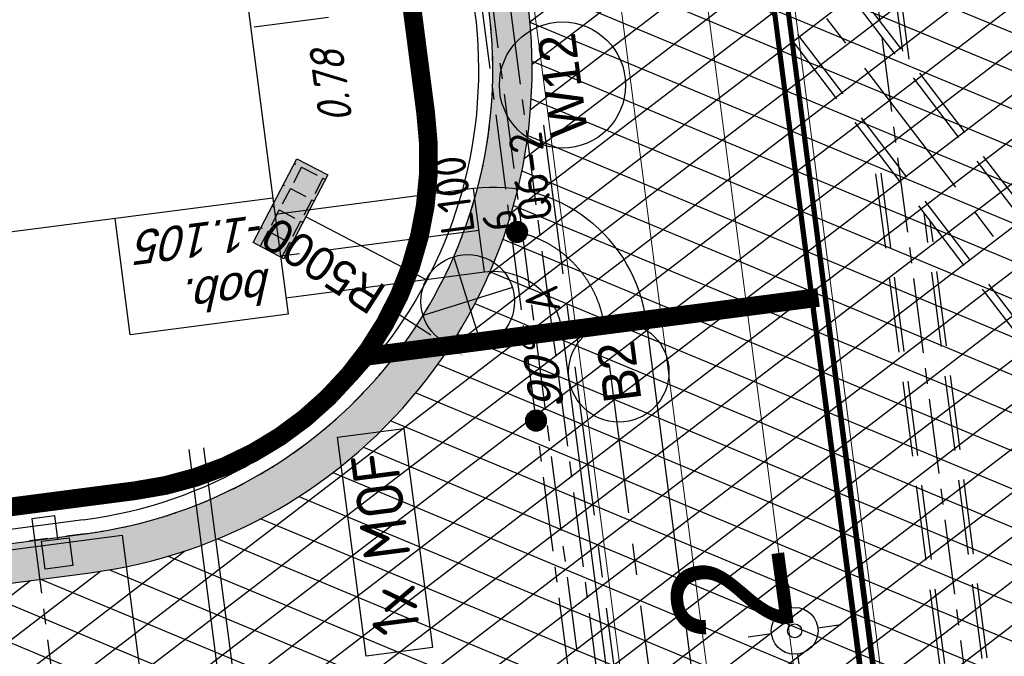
# Model space of a CAD drawing. Extents: x 117893332 to 118394757, y 454959407 to 455669244.
# Tile 278 of 330: x 118228875 to 118239391, y 455314876 to 455321675. Entities that reach past the tile are written whole.
import ezdxf
from ezdxf.enums import TextEntityAlignment as Align

# ---------------------------------------------------------------- set-up
doc = ezdxf.new("R2010")
doc.units = 0
doc.header["$LTSCALE"] = 200
for name, pattern in [('DASHED', [19.049999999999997, 12.7, -6.35]), ('Tauw_HIDDEN2', [5.6, 4, -1.6]), ('Tauw_L_Center1', [13, 8, -1.67, 1.66, -1.67]), ('Tauw_L_Center2', [6.4990000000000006, 4, -0.833, 0.833, -0.833]), ('Tauw_Stramien', [13, 8, -1.67, 1.66, -1.67]), ('TAUW_TROTTOIRBAND_mm', [2, 1, -1])]:
    doc.linetypes.add(name, pattern=pattern)
doc.layers.get('0').update_dxf_attribs({"linetype": 'CONTINUOUS'})
for name, color, linetype in [('EL6312--', 6, 'CONTINUOUS'), ('EL_N_A_EB00----REVISIE~-_-----', 1, 'CONTINUOUS'), ('GRAAFWERKZAAMHEDEN', 6, 'CONTINUOUS'), ('KABELLOOP', 6, 'CONTINUOUS'), ('LEIDINGLOOP', 6, 'CONTINUOUS'), ('M01', 6, 'CONTINUOUS'), ('MOF', 6, 'CONTINUOUS'), ('ZU_B_-_EL999---LL_pvc200_zbr00~W_-----', 8, 'Tauw_HIDDEN2'), ('ZU_B_-_EL999---LR_bet400-55_gw~H_-----', 1, 'Tauw_L_Center2'), ('ZU_B_-_EL999---LR_bet400-55_gw~W_-----', 8, 'Tauw_HIDDEN2'), ('ZU_B_-_EL999---LW_bet700-85_gw~H_-----', 1, 'Tauw_L_Center1'), ('ZU_B_-_EL999---LW_bet700-85_gw~W_-----', 8, 'Tauw_HIDDEN2'), ('ZU_B_-_MB0090--MAAIVELD_DUN~-_001--', 1, 'CONTINUOUS'), ('ZU_B_D_EB00----ONDERDEEL~-_-----', 7, 'CONTINUOUS'), ('ZU_N_-_AL999---LB_PE-110_sdr00__20_^200~M_-----', 7, 'CONTINUOUS'), ('ZU_N_-_AL999---LW_gvk900_vgr05__18_^200~B_-----', 7, 'CONTINUOUS'), ('ZU_N_-_AL999---LW_gvk900_vgr05__18_^200~N_-----', 7, 'CONTINUOUS'), ('ZU_N_-_AL999---LW_gvk900_vgr05__20_^200~M_-----', 7, 'CONTINUOUS'), ('ZU_N_-_DX1AMA--_maatvoering_BGR__18_^200', 7, 'CONTINUOUS'), ('ZU_N_-_EL999---LB_PE-110_sdr00~H_-----', 2, 'Tauw_L_Center2'), ('ZU_N_-_EL999---LK_pvc125_sdr34~H_-----', 2, 'Tauw_L_Center2'), ('ZU_N_-_EL999---LP_PE-75_sdr00~H_-----', 2, 'Tauw_L_Center2'), ('ZU_N_-_EL999---LR_PE-110_sdr00~H_-----', 2, 'Tauw_L_Center2'), ('ZU_N_-_EL999---LW_gvk900_vgr05~H_-----', 2, 'Tauw_L_Center1'), ('ZU_N_-_EL999---LW_gvk900_vgr05~W_-----', 2, 'CONTINUOUS'), ('ZU_N_-_EL999---SYM_STRAATKOLK~-_----c', 7, 'Tauw_L_Center2'), ('ZU_N_-_ML999---LB_PE-110_sdr00__20_^200~M_-----', 7, 'CONTINUOUS'), ('ZU_N_-_ML999---LW_gvk900_vgr05__20_^200~M_-----', 7, 'CONTINUOUS'), ('ZU_N_A_EV02----_kant molgoot ov betonstraatsteen~k_-----', 253, 'CONTINUOUS'), ('ZU_N_A_EV09----_Trottoirband_130-150-250~A_-----', 253, 'CONTINUOUS'), ('ZU_N_A_EV09----_Trottoirband_130-150-250~Z_-----', 253, 'TAUW_TROTTOIRBAND_mm'), ('ZU_N_A_HV01----_arcering verharding gv asfalt~v_-----', 253, 'CONTINUOUS'), ('ZU_N_A_HV02----molgoot ov betonstraatsteen~v_-----', 253, 'CONTINUOUS'), ('ZU_N_D_EB00----ONDERDEEL~-_-----', 2, 'CONTINUOUS'), ('ZU_N_N_MVRHX---ALG_Stramien~-_008--', 8, 'Tauw_Stramien')]:
    doc.layers.add(name, color=color, linetype=linetype)
doc.layers.add('ZU_N_-_DX1AMA--_maatvoering_LIN__18_^200', color=7, linetype='CONTINUOUS', lineweight=18)
doc.styles.add('BURO-018', font='Isocp.shx', dxfattribs={"height": 360})
doc.styles.add('BURO-025', font='Isocp.shx', dxfattribs={"height": 500})
doc.styles.add('civiel', font='civiel.shx')
doc.styles.add('ISO', font='ISO')
doc.styles.get("Standard").update_dxf_attribs({"font": 'tcb_isocp.shx'})
doc.styles.add('TAUW-ISOCP', font='tcb_isocp.shx')
doc.styles.add('tcb_isocp', font='tcb_isocp.shx')
doc.dimstyles.new('tzu18-dot_^200', dxfattribs={"dimscale": 200, "dimtxt": 1.8, "dimasz": 3, "dimexe": 2, "dimexo": 0, "dimgap": 0.5, "dimtad": 1, "dimdec": 0, "dimzin": 0, "dimdsep": 46, "dimtxsty": 'TAUW-ISOCP', "dimblk": 'DOTSMALL', "dimcen": 2, "dimdle": 1.5, "dimclre": 8, "dimadec": 0, "dimazin": 0, "dimtp": 1, "dimtm": 1, "dimtfac": 1, "dimtix": 1, "dimtmove": 1, "dimatfit": 3, "dimldrblk": 'DOTSMALL', "dimfxl": 1, "dimtvp": 0.5, "dimtolj": 1, "dimtzin": 0, "dimlwd": -1, "dimlwe": 5, "dimarcsym": 0})
pattern_1 = [(97.41631319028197, (118248804.6750337, 455213277.5848131), (-208.2431961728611, -27.10636212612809), []), (187.416313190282, (118248804.6750337, 455213277.5848131), (54.21272425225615, -416.4863923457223), [209.999961, -209.999961]), (187.416313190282, (118248777.5686716, 455213485.8280093), (54.21272425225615, -416.4863923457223), [-209.999961, 209.999961])]

# ---------------------------------------------------------------- blocks, each defined once
blk = doc.blocks.new('M01')
for points in [[(0, 0.5000000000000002), (0, 1)], [(-1, 0), (-0.5, 0)], [(0.5, 0), (1, 0)], [(0, -0.5000000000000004), (0, -1)]]:
    blk.add_lwpolyline(points)
for radius in [0.5, 0.15]:
    blk.add_circle((0, 0), radius)
blk = doc.blocks.new('_DotSmall')
at = {"color": 0, "linetype": 'ByBlock', "const_width": 0.5}
blk.add_lwpolyline([(-0.0625, 0, 1), (0.0625, 0, 1)], format="xyb", close=True, dxfattribs=at)
blk = doc.blocks.new('*D197')
at = {"layer": 'ZU_N_-_DX1AMA--_maatvoering_LIN__18_^200', "color": 0, "transparency": 16777216}
blk.add_line((118247646.6904677, 455234058.1873591), (118229812.0298694, 455371072.0259683), dxfattribs=at)
at = {"layer": 'ZU_N_-_DX1AMA--_maatvoering_LIN__18_^200', "color": 8, "lineweight": 5, "transparency": 16777216}
for p, q in [((118229404.5177433, 455370716.4505597), (118230247.4070318, 455370826.1668083)), ((118239727.9610235, 455233329.9620803), (118248004.6208667, 455234407.3088701))]:
    blk.add_line(p, q, dxfattribs=at)
at = {"layer": 'ZU_N_-_DX1AMA--_maatvoering_LIN__18_^200', "color": 0, "transparency": 16777216, "xscale": 600, "yscale": 600, "zscale": 600}
for p, rotation in [((118229850.7532511, 455370774.5356327), 97.41631319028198), ((118247607.967086, 455234355.6776946), 277.416313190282)]:
    blk.add_blockref('_DotSmall', p, dxfattribs=dict(at, rotation=rotation))
at = {"layer": 'ZU_N_-_DX1AMA--_maatvoering_LIN__18_^200', "color": 0, "transparency": 16777216, "insert": (118247049.4225228, 455236477.4347829), "char_height": 360, "attachment_point": 5, "rotation": 97.41631319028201, "style": 'TAUW-ISOCP'}
blk.add_mtext('\\A1;137570', dxfattribs=at)
blk = doc.blocks.new('*D198')
at = {"layer": 'ZU_N_-_DX1AMA--_maatvoering_LIN__18_^200', "color": 0, "transparency": 16777216}
blk.add_line((118248558.9941629, 455234176.9390628), (118230724.3335647, 455371190.7776718), dxfattribs=at)
at = {"layer": 'ZU_N_-_DX1AMA--_maatvoering_LIN__18_^200', "color": 8, "lineweight": 5, "transparency": 16777216}
for p, q in [((118230316.8214391, 455370835.2022633), (118231159.710727, 455370944.9185118)), ((118239727.9610235, 455233329.9620803), (118248916.9245619, 455234526.0605738))]:
    blk.add_line(p, q, dxfattribs=at)
at = {"layer": 'ZU_N_-_DX1AMA--_maatvoering_LIN__18_^200', "color": 0, "transparency": 16777216, "xscale": 600, "yscale": 600, "zscale": 600}
for p, rotation in [((118230763.0569463, 455370893.2873363), 97.41631319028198), ((118248520.2707812, 455234474.4293983), 277.416313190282)]:
    blk.add_blockref('_DotSmall', p, dxfattribs=dict(at, rotation=rotation))
at = {"layer": 'ZU_N_-_DX1AMA--_maatvoering_LIN__18_^200', "color": 0, "transparency": 16777216, "insert": (118247961.7262182, 455236596.1864885), "char_height": 360, "attachment_point": 5, "rotation": 97.41631319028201, "style": 'TAUW-ISOCP'}
blk.add_mtext('\\A1;137570', dxfattribs=at)
blk = doc.blocks.new('*D199')
at = {"layer": 'ZU_N_-_DX1AMA--_maatvoering_LIN__18_^200', "color": 0, "transparency": 16777216}
blk.add_line((118244383.2139955, 455244874.7197074), (118227987.4224775, 455370834.5225608), dxfattribs=at)
at = {"layer": 'ZU_N_-_DX1AMA--_maatvoering_LIN__18_^200', "color": 8, "lineweight": 5, "transparency": 16777216}
for p, q in [((118227579.9103517, 455370478.9471522), (118228422.7996399, 455370588.6634008)), ((118242952.2160569, 455244990.9820412), (118244741.1443945, 455245223.8412185))]:
    blk.add_line(p, q, dxfattribs=at)
at = {"layer": 'ZU_N_-_DX1AMA--_maatvoering_LIN__18_^200', "color": 0, "transparency": 16777216, "xscale": 600, "yscale": 600, "zscale": 600}
for p, rotation in [((118228026.1458592, 455370537.0322253), 97.41631319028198), ((118244344.4906138, 455245172.210043), 277.416313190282)]:
    blk.add_blockref('_DotSmall', p, dxfattribs=dict(at, rotation=rotation))
at = {"layer": 'ZU_N_-_DX1AMA--_maatvoering_LIN__18_^200', "color": 0, "transparency": 16777216, "insert": (118241464.9479922, 455265124.6376866), "char_height": 360, "attachment_point": 5, "rotation": 97.41631319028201, "style": 'TAUW-ISOCP'}
blk.add_mtext('\\A1;126422', dxfattribs=at)
blk = doc.blocks.new('*D200')
at = {"layer": 'ZU_N_-_DX1AMA--_maatvoering_LIN__18_^200', "color": 0, "transparency": 16777216}
blk.add_line((118246647.6090998, 455234606.10053), (118228899.7261723, 455370953.2742645), dxfattribs=at)
at = {"layer": 'ZU_N_-_DX1AMA--_maatvoering_LIN__18_^200', "color": 8, "lineweight": 5, "transparency": 16777216}
for p, q in [((118228492.2140472, 455370597.698856), (118229335.1033347, 455370707.4151044)), ((118244304.3074664, 455234603.6111601), (118247005.5394988, 455234955.222041))]:
    blk.add_line(p, q, dxfattribs=at)
at = {"layer": 'ZU_N_-_DX1AMA--_maatvoering_LIN__18_^200', "color": 0, "transparency": 16777216, "xscale": 600, "yscale": 600, "zscale": 600}
for p, rotation in [((118228938.449554, 455370655.7839289), 97.41631319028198), ((118246608.8857182, 455234903.5908655), 277.416313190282)]:
    blk.add_blockref('_DotSmall', p, dxfattribs=dict(at, rotation=rotation))
at = {"layer": 'ZU_N_-_DX1AMA--_maatvoering_LIN__18_^200', "color": 0, "transparency": 16777216, "insert": (118242379.122553, 455265229.291072), "char_height": 360, "attachment_point": 5, "rotation": 97.41631319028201, "style": 'TAUW-ISOCP'}
blk.add_mtext('\\A1;136897', dxfattribs=at)
blk = doc.blocks.new('*D226')
at = {"layer": 'ZU_N_-_DX1AMA--_maatvoering_BGR__18_^200', "transparency": 16777216}
blk.add_line((118232895.8475482, 455318547.7863092), (118233266.1327043, 455318309.0561532), dxfattribs=at)
blk.add_solid([(118233227.1184376, 455318248.5426259), (118233305.146971, 455318369.5696806), (118233629.2138686, 455318074.9705532)], dxfattribs=at)
at = {"layer": 'ZU_N_-_DX1AMA--_maatvoering_BGR__18_^200', "transparency": 16777216, "insert": (118232117.816482, 455319049.3983094), "char_height": 360, "attachment_point": 5, "rotation": 147.1893246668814, "style": 'civiel'}
blk.add_mtext('\\A1;R5000', dxfattribs=at)
blk = doc.blocks.new('E00525')
at = {"linetype": 'ByBlock'}
h = blk.add_hatch(dxfattribs=at)
h.set_pattern_fill('ANGLE', color=0, scale=0.18438609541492, style=0)
h.set_pattern_definition([(360, (-37.67331033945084, -34.01927211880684), (5.551115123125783e-17, 1.287936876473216), [0.9366813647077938, -0.3512555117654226]), (90, (-37.67331033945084, -34.01927211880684), (-1.287936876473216, 1.387778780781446e-16), [0.9366813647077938, -0.3512555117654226])])
edge = h.paths.add_edge_path()
edge.add_line((-2.522521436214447, 2.863310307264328), (2.522521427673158, 2.863310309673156))
edge.add_line((2.522521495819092, 2.863310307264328), (2.522521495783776, 1.000000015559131))
edge.add_line((2.522521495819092, 1.000000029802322), (-2.522521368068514, 1.000000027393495))
edge.add_line((-2.522521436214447, 1), (-2.522521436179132, 2.863310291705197))
h = blk.add_hatch(color=0, dxfattribs=at)
edge = h.paths.add_edge_path()
edge.add_line((-2.522521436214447, 2.863310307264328), (2.522521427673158, 2.863310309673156))
edge.add_line((2.522521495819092, 2.863310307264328), (2.522521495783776, 1.000000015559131))
edge.add_line((2.522521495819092, 1.000000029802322), (-2.522521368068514, 1.000000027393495))
edge.add_line((-2.522521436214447, 1), (-2.522521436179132, 2.863310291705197))
at = {"color": 0, "linetype": 'ByBlock'}
for p, q in [((1.767766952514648, 14.38605433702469), (-1.767766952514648, 10.85052043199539)), ((-1.767766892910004, 14.38605433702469), (1.767767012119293, 10.85052046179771)), ((5.960464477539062e-08, 10.0973382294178), (1.192092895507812e-07, 2.863310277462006))]:
    blk.add_line(p, q, dxfattribs=at)
blk.add_lwpolyline([(-2.522521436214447, 2.863310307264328), (2.522521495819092, 2.863310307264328), (2.522521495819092, 1.000000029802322), (-2.522521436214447, 1)], close=True, dxfattribs=at)
blk.add_circle((0, 12.61828738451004), 2.500000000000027, dxfattribs=at)
at = {"color": 0, "linetype": 'ByBlock', "style": 'BURO-018'}
for tag, p in [('E_GKAST', (5.960464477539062e-08, 20.61828738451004)), ('E_GROEP', (5.960464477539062e-08, 17.61828738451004)), ('E_SGROEP', (4.500000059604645, 17.61828738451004)), ('E_ARMCODE', (0, 12.61828738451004)), ('E_SLET', (4.500000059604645, 11.61828738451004))]:
    blk.add_attdef(tag, text='', height=1.8, dxfattribs=at).set_placement(p, align=Align.MIDDLE)
blk = doc.blocks.new('A$C051E189E')
at = {"layer": 'LEIDINGLOOP', "linetype": 'DASHED', "const_width": 200}
for points in [[(126989.2535856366, -31636.86263418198), (126989.2600790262, -48436.86263489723)], [(128093.6213239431, -51042.49264135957), (128093.6230057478, -55943.81955587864)], [(130589.2614697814, -52036.86124366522), (156073.456397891, -52036.85181295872)]]:
    blk.add_lwpolyline(points, dxfattribs=at)
blk.add_lwpolyline([(126989.2600790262, -48436.86263588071, 0.4173513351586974), (130589.2614697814, -52036.86124366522)], format="xyb", dxfattribs=at)
blk.add_lwpolyline([(186089.4575669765, -55943.81955587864), (-17582.16170054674, -55943.81955587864)], close=True, dxfattribs=at)
at = {"layer": 'EL6312--'}
ref = blk.add_blockref('E00525', (129982.4518060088, -50155.32685858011), dxfattribs=dict(at, xscale=200, yscale=200, zscale=200, rotation=145.0000221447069))
ref.add_attrib('E_SGROEP', 'Q6-2', dxfattribs={"layer": '0', "color": 1, "linetype": 'ByBlock', "height": 359.9999999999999, "rotation": 2.219811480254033e-05, "style": 'BURO-018'}).set_placement((129769.0740380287, -53058.90804550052), align=Align.MIDDLE)
ref.add_attrib('E_GKAST', 'L100', dxfattribs={"layer": '0', "color": 1, "linetype": 'ByBlock', "height": 359.9999999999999, "rotation": 2.219811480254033e-05, "style": 'BURO-018'}).set_placement((129682.4580661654, -52214.69485685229), align=Align.MIDDLE)
ref.add_attrib('E_GROEP', '6', dxfattribs={"layer": '0', "color": 1, "linetype": 'ByBlock', "height": 359.9999999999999, "rotation": 2.219811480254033e-05, "style": 'BURO-018'}).set_placement((129349.8940697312, -52674.4275829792), align=Align.MIDDLE)
ref.add_attrib('E_SLET', 'A', dxfattribs={"layer": '0', "color": 1, "linetype": 'ByBlock', "height": 359.9999999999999, "rotation": 2.219811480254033e-05, "style": 'BURO-018'}).set_placement((128455.4926643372, -53014.67749482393), align=Align.MIDDLE)
blk = doc.blocks.new('A$C6DFC50BF')
at = {"layer": 'GRAAFWERKZAAMHEDEN'}
for p, q in [((120682.3310912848, -49067.3711681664), (127349.6457939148, -49067.3711681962)), ((120682.3310913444, -49227.3711681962), (127349.2272443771, -49227.3711681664))]:
    blk.add_line(p, q, dxfattribs=at)
blk.add_lwpolyline([(121628.4110959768, -46100.1680791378), (126535.2757167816, -46100.1680791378), (126535.275716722, -48241.82382059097), (121628.4110959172, -48241.82382059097)], close=True, dxfattribs=at)
at = {"layer": 'KABELLOOP', "linetype": 'DASHED', "const_width": 200}
for points in [[(126989.2535856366, -31636.86263418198), (126989.2600790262, -48436.86263489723)], [(128093.6213239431, -51042.49264135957), (128093.6230057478, -55943.81955587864)], [(130589.2614697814, -52036.86124366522), (156073.456397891, -52036.85181295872)]]:
    blk.add_lwpolyline(points, dxfattribs=at)
blk.add_lwpolyline([(126989.2600790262, -48436.86263588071, 0.4173513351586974), (130589.2614697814, -52036.86124366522)], format="xyb", dxfattribs=at)
blk.add_lwpolyline([(186089.4575669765, -55943.81955587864), (-17582.16170054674, -55943.81955587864)], close=True, dxfattribs=at)
at = {"layer": 'MOF'}
blk.add_lwpolyline([(124918.2668354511, -50658.00969824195), (127278.5480494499, -50658.00969827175), (127278.5480494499, -51371.70077735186), (124918.2668354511, -51371.70077732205)], close=True, dxfattribs=at)
at = {"layer": 'GRAAFWERKZAAMHEDEN', "color": 2}
blk.add_text('MANTELBUIZEN', height=500, rotation=359.9837082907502, dxfattribs=at).set_placement((121867.6133514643, -46791.96508896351))
at = {"layer": 'MOF', "color": 2, "style": 'BURO-025'}
blk.add_text('1x MOF', height=500, rotation=359.9837082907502, dxfattribs=at).set_placement((125101.5877820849, -51267.66524171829))

msp = doc.modelspace()

# ---------------------------------------------------------------- hatches: boundary and pattern name
at = {"layer": 'ZU_N_A_HV01----_arcering verharding gv asfalt~v_-----'}
h = msp.add_hatch(dxfattribs=at)
h.set_pattern_fill('ASFALT', color=256, scale=3000)
h.set_pattern_definition([(157.416313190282, (118248804.6750337, 455213277.5848131), (-144.0121693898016, -346.2448484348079), []), (217.416313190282, (118248804.6750337, 455213277.5848131), (227.8507499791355, -297.8406213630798), [])])
h.paths.add_polyline_path([(118253562.4644317, 455173882.7550641, -0.413670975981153), (118245855.7562277, 455163886.7559816), (118232779.448046, 455162183.4266028, -0.2396013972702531), (118226539.3488066, 455164396.4313046), (118222931.5859316, 455163926.7441258), (118222383.7487684, 455168135.4742161), (118218106.8741981, 455167574.5760993), (118214434.7360406, 455164219.5352659), (118215506.4412013, 455155986.2169401), (118286398.3345948, 455165213.991818), (118285827.6629735, 455169598.1464381), (118269443.6465182, 455167465.4905022, -0.4142135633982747), (118257765.8233637, 455176453.3294046), (118256227.8597453, 455188268.6539, -0.4142135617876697), (118265215.698611, 455199946.4769887), (118292266.1138908, 455203467.5444995), (118291600.0729585, 455208584.3784367), (118288512.0832502, 455208182.4244898, -0.4142135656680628), (118286360.315439, 455209838.5329916), (118282082.5253519, 455242702.4295251), (118277103.5895731, 455242054.3371087, -0.4142135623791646), (118269661.0073064, 455247782.5220213), (118267518.7053234, 455264240.6439259), (118262945.7468947, 455263645.3963049), (118267639.6027709, 455227475.8892438), (118267223.0791646, 455227421.9624292), (118267223.0953798, 455227421.8374796), (118252708.3945412, 455225558.9908816), (118252749.7655286, 455225241.1604559), (118251437.4330616, 455225070.8540304), (118250715.0444016, 455230620.5667782), (118243327.2569473, 455287376.853917), (118243629.7457429, 455287416.2279319), (118243124.354806, 455290872.4482069), (118240928.7488096, 455307740.0890951, -0.4142135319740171), (118245603.8051835, 455313814.3496923), (118274546.4505115, 455317581.7228291), (118274030.151141, 455321548.2621741), (118245583.3097502, 455317845.426291, -0.4142135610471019), (118239509.0486006, 455322520.4825709), (118233549.7710685, 455368302.3163094, 0.4142135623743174), (118222813.3463366, 455376565.6076621), (118207809.9167748, 455374612.6583502, 0.4142135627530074), (118199546.6254238, 455363876.233606), (118205505.9032047, 455318094.3984217, -0.4142123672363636), (118200830.8688669, 455312020.1400964), (118163460.5556403, 455307155.6086541), (118165370.8677974, 455292480.2047596), (118168069.5899988, 455292831.4889433), (118168020.6380423, 455293207.5597649, -0.4142128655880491), (118177008.4523232, 455304885.379675), (118193278.4294503, 455307003.2308075, -0.1343417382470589), (118196112.2678289, 455306610.6909133), (118204322.7715568, 455303093.5020068), (118205538.0756343, 455305921.5248985, -0.2648123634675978), (118209818.1357149, 455309156.2414026), (118230144.221444, 455311802.0275834, -0.4142136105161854), (118236218.4835087, 455307126.9714311), (118240860.0830218, 455271468.1296604, -0.4142135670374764), (118236185.026669, 455265393.868468), (118214172.9505057, 455262528.6259582), (118214897.7231318, 455256960.5985169, -0.4142135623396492), (118212810.3363711, 455254248.4745319), (118211683.2549989, 455254101.7658931), (118212034.0112402, 455251407.0995864), (118215577.2140856, 455248630.0588531), (118219142.1158661, 455249094.050086), (118218436.6095952, 455254511.7740204, -0.4142294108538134), (118220523.9794215, 455257224.0278775), (118236969.7760967, 455259364.7257031, -0.4142130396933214), (118243044.0360546, 455254689.6790598), (118246252.6892428, 455230039.716037)])
h.paths.add_polyline_path([(118261528.7105488, 455214269.2460867, -0.4142135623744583), (118263616.0973097, 455216981.3700716), (118275257.8857749, 455218496.745074, -0.414213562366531), (118277970.0097599, 455216409.3583131), (118278976.6705481, 455208675.7399464, -0.4142135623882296), (118276889.283787, 455205963.6159614), (118274097.8328038, 455205600.2615634, -0.4142135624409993), (118272506.4212083, 455206825.0918127), (118272485.2704835, 455206987.5811397), (118269242.6258282, 455206565.4962798), (118269263.7765531, 455206403.0069523, -0.4142135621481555), (118268038.9463059, 455204811.595358), (118265247.4953238, 455204448.240958, -0.4142135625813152), (118262535.371337, 455206535.6277188)], flags=16)
h.paths.add_polyline_path([(118241537.8751546, 455300913.520497), (118240100.0229776, 455300726.2209592), (118239912.72344, 455302164.0731364), (118241350.575617, 455302351.3726742)], flags=16)
h.paths.add_polyline_path([(118240440.7304615, 455309039.881115), (118239002.8782845, 455308852.5815772), (118238815.5787469, 455310290.4337544), (118240253.430924, 455310477.7332923)], flags=16)
h.paths.add_polyline_path([(118229627.9109464, 455315768.5622057), (118215546.7017315, 455313935.6554853, -0.4142135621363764), (118209472.4405793, 455318610.7117853), (118204138.0194814, 455359592.1202821, -0.4142394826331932), (118213125.739277, 455371270.8578054), (118217290.6037433, 455371812.9851407, -0.4142135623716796), (118228968.4268994, 455362825.1463385), (118234302.9672465, 455321842.823391, -0.4142135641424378)], flags=16)
h.paths.add_polyline_path([(118229573.6982125, 455316185.0486755), (118215492.4889975, 455314352.1419551, -0.4142135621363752), (118209888.927049, 455318664.9245196), (118204554.5035642, 455359646.3513534, -0.4142400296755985), (118213179.9520113, 455370854.3713357), (118217344.8164798, 455371396.4986713, -0.4142135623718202), (118228551.94043, 455362770.933602), (118233886.4807771, 455321788.6106545, -0.4142135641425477)], flags=0)
h.paths.add_polyline_path([(118232786.1213894, 455366810.1098367), (118231546.5936505, 455366648.6447184), (118231359.294113, 455368086.4968955), (118232598.8218518, 455368247.9620139)], flags=0)
at = {"layer": 'ZU_N_A_HV02----molgoot ov betonstraatsteen~v_-----'}
h = msp.add_hatch(dxfattribs=at)
h.set_pattern_fill('BRICK', color=256, scale=33.07086, angle=-1.272221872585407e-14)
h.set_pattern_definition(pattern_1)
edge = h.paths.add_edge_path()
edge.add_line((118163460.5556403, 455307155.6086541), (118200830.8688669, 455312020.1400964))
edge.add_arc((118200131.2444803, 455317394.7959661), 5420.000000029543, 277.4165472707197, 367.4163134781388)
edge.add_line((118205505.9032047, 455318094.3984217), (118199546.6254238, 455363876.2336059))
edge.add_arc((118209046.4834644, 455365112.800308), 9580.000000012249, 97.41631435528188, 187.4163134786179, ccw=False)
edge.add_line((118207809.916617, 455374612.6583296), (118213707.0616772, 455375380.2712833))
edge.add_line((118213707.0616772, 455375380.2712833), (118222813.3464385, 455376565.6076753))
edge.add_arc((118224049.9130262, 455367065.7496198), 9580.000000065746, 7.416313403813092, 97.41631278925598, ccw=False)
edge.add_line((118233549.7710685, 455368302.3163095), (118239509.0486006, 455322520.4825709))
edge.add_arc((118244883.707326, 455323220.0850195), 5420.00000002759, 187.4163134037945, 277.4163131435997)
edge.add_line((118245583.3097502, 455317845.426291), (118274030.1383204, 455321548.2605053))
edge.add_line((118274030.1383204, 455321548.2605053), (118273975.9255864, 455321964.7469751))
edge.add_line((118273975.9255864, 455321964.7469751), (118245529.0970162, 455318261.9127607))
edge.add_arc((118244883.7073362, 455323220.0850325), 5000.000011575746, 187.4163132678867, 277.41631300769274, ccw=False)
edge.add_line((118239925.5350674, 455322574.69533), (118233966.2575379, 455368356.5290453))
edge.add_arc((118224049.9130262, 455367065.7496198), 9999.999999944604, 7.416313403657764, 97.41631340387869)
edge.add_line((118222759.1336007, 455376982.0941315), (118207755.7040389, 455375029.1448195))
edge.add_arc((118209046.4834644, 455365112.8003078), 9999.99999999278, 97.41631340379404, 187.4163134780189)
edge.add_line((118199130.1389544, 455363822.0208694), (118205089.4167352, 455318040.1856852))
edge.add_arc((118200131.2444802, 455317394.795966), 4999.999999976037, -82.58345272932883, 7.4163134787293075, ccw=False)
edge.add_line((118200776.654431, 455312436.6263445), (118162989.9166141, 455307517.8884925))
edge.add_line((118162989.9166141, 455307517.8884925), (118164954.3813278, 455292425.9920253))
edge.add_line((118164954.3813278, 455292425.9920253), (118165370.8677974, 455292480.2047596))
edge.add_line((118165370.8677974, 455292480.2047596), (118163460.5556403, 455307155.6086541))
h = msp.add_hatch(dxfattribs=at)
h.set_pattern_fill('BRICK', color=256, scale=33.07086, angle=-1.272221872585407e-14)
h.set_pattern_definition(pattern_1)
h.paths.add_polyline_path([(118245529.097028, 455318261.9127623, -0.4142135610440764), (118239925.5350689, 455322574.6953183), (118233966.2575379, 455368356.5290455, 0.4142135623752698), (118222759.1336006, 455376982.0941315), (118207755.7040388, 455375029.1448195, 0.414213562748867), (118199130.1389544, 455363822.0208695), (118205089.4167352, 455318040.1856851, -0.414212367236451), (118200776.654431, 455312436.6263445), (118162989.9166141, 455307517.8884925), (118164954.3813277, 455292425.9920253), (118165370.8677974, 455292480.2047596), (118163460.5556403, 455307155.6086541), (118200830.8688669, 455312020.1400964, 0.414212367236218), (118205505.9032047, 455318094.3984217), (118199546.6254238, 455363876.233606, -0.4142135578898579), (118207809.9166171, 455374612.6583296), (118213707.0616772, 455375380.2712833), (118222813.3464387, 455376565.6076754, -0.414213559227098), (118233549.7710685, 455368302.3163094), (118239509.0486006, 455322520.4825709, 0.4142135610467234), (118245583.3097502, 455317845.426291), (118274030.1383204, 455321548.2605053), (118273975.9255864, 455321964.7469751)])
h = msp.add_hatch(dxfattribs=at)
h.set_pattern_fill('BRICK', color=256, scale=33.07086, angle=-1.272221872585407e-14)
h.set_pattern_definition(pattern_1)
h.paths.add_polyline_path([(118199546.6254238, 455363876.233606), (118205505.9032047, 455318094.3984216, -0.4142123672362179), (118200830.8688669, 455312020.1400964), (118163460.5556403, 455307155.6086541), (118165370.8677974, 455292480.2047595), (118164954.3813277, 455292425.9920253), (118162989.9166141, 455307517.8884925), (118200776.654431, 455312436.6263444, 0.4142123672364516), (118205089.4167352, 455318040.185685), (118199130.1389544, 455363822.0208694, -0.4142135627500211), (118207755.7040389, 455375029.1448194), (118222759.1336007, 455376982.0941315, -0.4142135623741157), (118233966.2575379, 455368356.5290453), (118239925.5350689, 455322574.6953182, 0.4142135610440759), (118245529.0970279, 455318261.9127622), (118273975.9255863, 455321964.746975), (118274030.1383204, 455321548.2605053), (118245583.3097502, 455317845.426291, -0.4142135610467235), (118239509.0486006, 455322520.4825709), (118233549.7710685, 455368302.3163093, 0.4142135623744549), (118222813.3463366, 455376565.607662), (118207809.9167748, 455374612.6583502, 0.414213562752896)])
h = msp.add_hatch(dxfattribs=at)
h.set_pattern_fill('BRICK', color=256, scale=33.07086, angle=-1.272221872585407e-14)
h.set_pattern_definition([(97.41631319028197, (118248804.6750337, 455213277.5848131), (-208.2431961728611, -27.1063621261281), []), (187.416313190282, (118248804.6750337, 455213277.5848131), (54.21272425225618, -416.4863923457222), [209.999961, -209.999961]), (187.416313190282, (118248777.5686716, 455213485.8280093), (54.21272425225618, -416.4863923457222), [-209.999961, 209.999961])])
h.paths.add_polyline_path([(118217290.6037971, 455371812.9851478), (118213125.739277, 455371270.8578054, 0.4142394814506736), (118204138.019476, 455359592.1203239), (118209472.4405793, 455318610.7117853, 0.4142135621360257), (118215546.7017315, 455313935.6554853), (118229627.9109464, 455315768.5622058, 0.4142135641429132), (118234302.9672465, 455321842.8233911), (118228968.4268993, 455362825.1463386, 0.414213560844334)])
h.paths.add_polyline_path([(118233886.480777, 455321788.6106546, -0.4142135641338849), (118229573.6982126, 455316185.0486757), (118215492.4889977, 455314352.141955, -0.4142135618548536), (118209888.9270497, 455318664.9245145), (118204554.3868848, 455359647.2474208, -0.4142135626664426), (118213179.9520115, 455370854.3713357), (118217344.8164799, 455371396.4986712, -0.4142135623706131), (118228551.94043, 455362770.9336019)], flags=16)

# ---------------------------------------------------------------- linework, layer by layer
at = {"layer": 'ZU_B_-_EL999---LL_pvc200_zbr00~W_-----'}
msp.add_lwpolyline([(118231380.6899703, 455321599.8013163), (118232248.3593875, 455321712.8268993)], dxfattribs=at)
at = {"layer": 'ZU_B_-_EL999---LR_bet400-55_gw~H_-----'}
msp.add_lwpolyline([(118239534.5048354, 455310384.0835234), (118238066.0662443, 455321656.9230247), (118232194.3005457, 455366733.0145333)], dxfattribs=at)
at = {"layer": 'ZU_B_-_EL999---LR_bet400-55_gw~W_-----'}
for points in [[(118238309.1372048, 455321339.249471), (118232392.6249839, 455366758.8489523)], [(118238375.9817189, 455321251.8892438), (118232447.1642045, 455366765.9534175)], [(118239281.6411767, 455310351.1446391), (118237980.9101995, 455320336.5343102)], [(118239336.1803972, 455310358.2491044), (118238047.7547136, 455320249.174083)], [(118239732.8292737, 455310409.9179423), (118238533.8966345, 455319613.8269758)], [(118239787.3684942, 455310417.0224076), (118238600.7411486, 455319526.4667485)]]:
    msp.add_lwpolyline(points, dxfattribs=at)
at = {"layer": 'ZU_B_-_EL999---LW_bet700-85_gw~H_-----'}
msp.add_lwpolyline([(118248310.0245575, 455307553.0773804), (118242032.1776023, 455315757.7046455, 4.457215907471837e-08), (118242032.1774722, 455315757.7048155), (118232300.4821634, 455328476.2221808, 0.2679491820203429), (118231192.4549247, 455328936.9558797), (118230401.1956832, 455328833.8837473)], format="xyb", dxfattribs=at)
at = {"layer": 'ZU_B_-_EL999---LW_bet700-85_gw~W_-----'}
for points in [[(118248650.4020373, 455307824.0725874), (118242377.6476585, 455316022.0442761), (118242377.6603473, 455316022.0276921), (118232645.9521762, 455328740.5618681, 0.2086374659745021), (118231502.4162951, 455329374.6498718)], [(118248583.8914953, 455307771.1195011), (118242310.1420153, 455315970.3917047), (118242310.1521993, 455315970.3783944), (118232578.4465415, 455328688.9092855, 0.2053687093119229), (118231513.6945562, 455329288.0694539)], [(118248036.1576197, 455307335.0352598), (118241754.2131893, 455315545.0175864), (118241754.2027452, 455315545.0312366), (118232022.5177853, 455328263.5350761, 0.1523591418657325), (118231609.0898797, 455328555.7431737)], [(118247969.6470777, 455307282.0821733), (118241686.7075461, 455315493.365015), (118241686.6945972, 455315493.3819389), (118231955.0121506, 455328211.8824935, 0.1387425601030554), (118231621.3947151, 455328461.2819994)]]:
    msp.add_lwpolyline(points, format="xyb", dxfattribs=at)
at = {"layer": 'ZU_B_D_EB00----ONDERDEEL~-_-----'}
msp.add_lwpolyline([(118218691.8196054, 455336004.6069463), (118219253.9742479, 455331558.3552099), (118221535.7538968, 455331878.6755453), (118221701.2285485, 455330691.1112913), (118219925.943659, 455330447.3115838), (118220016.988012, 455329780.3256772), (118230110.8931871, 455331067.10498), (118231579.670349, 455319768.1861345), (118226341.7592515, 455319093.9201482), (118226423.8245238, 455318409.4765667), (118221464.1577285, 455317743.5011954), (118221493.7418041, 455317230.1950626), (118217574.0807473, 455316727.2785611), (118217492.9253612, 455317211.2742568), (118215505.4170171, 455317010.5551797), (118215241.064795, 455319372.2095498), (118218084.5895052, 455319755.9013893), (118216024.9105721, 455335669.269547)], dxfattribs=at)
at = {"layer": 'ZU_N_-_EL999---LB_PE-110_sdr00~H_-----'}
msp.add_lwpolyline([(118247909.9964115, 455263992.2270032), (118241450.5438296, 455263151.4203693), (118233715.0795995, 455322578.7159861), (118233571.8222724, 455322560.0686302)], dxfattribs=at)
at = {"layer": 'ZU_N_-_EL999---LK_pvc125_sdr34~H_-----'}
msp.add_lwpolyline([(118229283.8843704, 455316127.1568209), (118229251.6148857, 455316375.0654338), (118229003.7062728, 455316342.795949), (118229273.4199779, 455314268.4138403)], dxfattribs=at)
at = {"layer": 'ZU_N_-_EL999---LP_PE-75_sdr00~H_-----', "flags": 128}
msp.add_lwpolyline([(118232365.7722884, 455333766.9399171), (118248356.5509274, 455211258.4739783), (118250779.2304582, 455192646.3663691), (118258203.8661011, 455193612.8078476), (118279537.1463445, 455196389.6938648), (118279793.7671619, 455194418.2179819)], dxfattribs=at)
at = {"layer": 'ZU_N_-_EL999---LR_PE-110_sdr00~H_-----'}
msp.add_lwpolyline([(118248653.3860742, 455210140.1422225), (118229308.6080748, 455358755.37808, -0.1316524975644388), (118229650.1823538, 455361320.9300323), (118231884.4186111, 455366692.6482538)], format="xyb", dxfattribs=at)
at = {"layer": 'ZU_N_-_EL999---LW_gvk900_vgr05~H_-----'}
msp.add_lwpolyline([(118246492.3175903, 455211769.4944777), (118247772.194888, 455211936.0920816, 0.414213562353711), (118248804.6750337, 455213277.5848131), (118235122.2693152, 455318391.944494, 0.4142135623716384), (118233780.7765837, 455319424.4246398), (118231660.4029083, 455319148.4222649)], format="xyb", dxfattribs=at)
at = {"layer": 'ZU_N_-_EL999---LW_gvk900_vgr05~W_-----', "linetype": 'Continuous'}
for p, q in [((118233838.8616562, 455318978.1891364), (118233722.6915112, 455319870.660143)), ((118234676.0338119, 455318333.8594215), (118235568.5048184, 455318450.0295664))]:
    msp.add_line(p, q, dxfattribs=at)
at = {"layer": 'ZU_N_-_EL999---LW_gvk900_vgr05~W_-----'}
for points in [[(118246550.4026628, 455211323.2589744), (118247830.2799605, 455211489.8565784, 0.4142135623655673), (118249250.910537, 455213335.6698856), (118235568.5048184, 455318450.0295664, 0.4142135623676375), (118233722.6915112, 455319870.660143), (118231602.3178358, 455319594.6577682)], [(118246434.2325178, 455212215.7299809), (118247714.1098155, 455212382.3275849, 0.4142135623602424), (118248358.4395305, 455213219.4997407), (118234676.0338119, 455318333.8594215, 0.414213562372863), (118233838.8616562, 455318978.1891364), (118231718.4879807, 455318702.1867617)]]:
    msp.add_lwpolyline(points, format="xyb", dxfattribs=at)
at = {"layer": 'ZU_N_-_EL999---SYM_STRAATKOLK~-_----c', "lineweight": -3}
msp.add_lwpolyline([(118229404.6861618, 455316142.8801866), (118229443.4095435, 455315845.389851), (118229145.9192079, 455315806.6664693), (118229107.1958261, 455316104.1568049)], close=True, dxfattribs=at)
at = {"layer": 'ZU_N_-_ML999---LB_PE-110_sdr00__20_^200~M_-----', "flags": 128}
msp.add_lwpolyline([(118234390.0198515, 455317393.523128, 0, 0, 0), (118234286.5453553, 455317332.7528338, 0, 91.824, 0), (118234294.4301119, 455317337.3835303, 91.824, 169.728, 0), (118234316.8426878, 455317350.5463759, 169.728, 221.712, 0), (118234350.4305092, 455317370.2724134, 221.712, 240, 0), (118234390.0198515, 455317393.523128, 240, 221.712, 0), (118234429.6091937, 455317416.7738425, 221.712, 169.728, 0), (118234463.1970152, 455317436.4998799, 169.728, 91.824, 0), (118234485.609591, 455317449.6627256, 91.824, 0, 0), (118234493.4943476, 455317454.293422, 0, 0, 0), (118234390.0198515, 455317393.523128, 0, 0, 0), (118234812.0172241, 455317641.3610532, 0, 0, 0)], format="xyseb", dxfattribs=at)
at = {"layer": 'ZU_N_-_ML999---LB_PE-110_sdr00__20_^200~M_-----'}
msp.add_circle((118235273.8878369, 455317912.6164255), 535.6341475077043, dxfattribs=at)
at = {"layer": 'ZU_N_-_ML999---LW_gvk900_vgr05__20_^200~M_-----', "flags": 128}
msp.add_lwpolyline([(118234187.4414002, 455319407.5771155, 0, 0, 0), (118234152.024329, 455319292.9227172, 0, 91.824, 0), (118234154.7231099, 455319301.6593823, 91.824, 169.728, 0), (118234162.3944475, 455319326.493525, 169.728, 221.712, 0), (118234173.8908288, 455319363.7103427, 221.712, 240, 0), (118234187.4414002, 455319407.5771155, 240, 221.712, 0), (118234200.9919717, 455319451.4438883, 221.712, 169.728, 0), (118234212.488353, 455319488.660706, 169.728, 91.824, 0), (118234220.1596906, 455319513.4948487, 91.824, 0, 0), (118234222.8584715, 455319522.2315139, 0, 0, 0), (118234187.4414002, 455319407.5771155, 0, 0, 0), (118234473.2705271, 455320332.8813677, 0, 0, 0)], format="xyseb", dxfattribs=at)
at = {"layer": 'ZU_N_-_ML999---LW_gvk900_vgr05__20_^200~M_-----'}
msp.add_circle((118234672.1160005, 455320976.5965973), 673.7275554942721, dxfattribs=at)
at = {"layer": 'ZU_N_A_EV02----_kant molgoot ov betonstraatsteen~k_-----'}
for points in [[(118204083.6877172, 455360009.521193), (118209472.4405793, 455318610.7117853, 0.4142135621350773), (118215546.7017315, 455313935.6554853), (118229627.9109464, 455315768.5622057, 0.4142135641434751), (118234302.9672465, 455321842.823391), (118228968.4268994, 455362825.1463385, 0.4142135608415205), (118217290.6037973, 455371812.9851477), (118212709.2528451, 455371216.645098)], [(118204500.1741868, 455360063.7339273), (118209888.927049, 455318664.9245196, 0.4142135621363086), (118215492.4889975, 455314352.1419551), (118229573.6982124, 455316185.0486755, 0.4142135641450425), (118233886.4807771, 455321788.6106545), (118228551.94043, 455362770.933602, 0.4142135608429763), (118217344.8165316, 455371396.498678), (118212763.4655794, 455370800.1586283)]]:
    msp.add_lwpolyline(points, format="xyb", dxfattribs=at)
at = {"layer": 'ZU_N_A_EV09----_Trottoirband_130-150-250~A_-----'}
msp.add_line((118229554.3365218, 455316333.7938434), (118215473.127307, 455314500.8871226), dxfattribs=at)
msp.add_arc((118228928.3085222, 455321143.2209345), 4849.99999996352, 277.4163134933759, 7.41631157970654, dxfattribs=at)
at = {"layer": 'ZU_N_A_EV09----_Trottoirband_130-150-250~Z_-----'}
msp.add_line((118229573.6982125, 455316185.0486757), (118215492.4889977, 455314352.1419549), dxfattribs=at)
msp.add_arc((118228928.3085222, 455321143.2209344), 4999.999999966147, 277.4163134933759, 7.41631157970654, dxfattribs=at)
at = {"layer": 'ZU_N_D_EB00----ONDERDEEL~-_-----'}
msp.add_lwpolyline([(118231579.670349, 455319768.1861345), (118231741.1354675, 455318528.6583955), (118230055.3777427, 455318309.0658342), (118229893.5810254, 455319551.1391744)], dxfattribs=at)
at = {"layer": 'ZU_N_N_MVRHX---ALG_Stramien~-_008--'}
msp.add_line((118236356.2359778, 455306068.6968281), (118234442.6667823, 455320769.5917686), dxfattribs=at)

# ---------------------------------------------------------------- block references
at = {"layer": 'EL_N_A_EB00----REVISIE~-_-----', "rotation": 97.41631319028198}
for name in ['A$C6DFC50BF', 'A$C051E189E']:
    msp.add_blockref(name, (118198465.6587423, 455184465.46283), dxfattribs=at)
at = {"layer": 'M01'}
ref = msp.add_blockref('M01', (118237152.443043, 455315148.4678336), dxfattribs=dict(at, xscale=500.0000000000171, yscale=500.0000000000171, zscale=500.0000000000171, rotation=97.6966502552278))
ref.add_attrib('TAG', '2', (118237152.443043, 455315148.4678336), dxfattribs={"layer": '0', "color": 81, "height": 1250, "rotation": 97.69665040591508})

# ---------------------------------------------------------------- texts
at = {"layer": 'ZU_B_-_MB0090--MAAIVELD_DUN~-_001--', "style": 'ISO', "oblique": 13.5}
msp.add_text('0.78', height=360, rotation=97.69665040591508, dxfattribs=at).set_placement((118232432.7375727, 455320596.9387146))
at = {"layer": 'ZU_N_-_AL999---LB_PE-110_sdr00__20_^200~M_-----', "style": 'tcb_isocp'}
msp.add_text('B2', height=400, rotation=97.41631349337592, dxfattribs=at).set_placement((118235273.8878369, 455317912.6164255), align=Align.MIDDLE)
at = {"layer": 'ZU_N_-_AL999---LW_gvk900_vgr05__18_^200~B_-----', "style": 'tcb_isocp', "oblique": 20.00023775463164}
msp.add_text('90%%d', height=360, rotation=97.41631349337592, dxfattribs=at).set_placement((118234463.9791047, 455317865.2298356), align=Align.MIDDLE_CENTER)
at = {"layer": 'ZU_N_-_AL999---LW_gvk900_vgr05__18_^200~N_-----', "style": 'tcb_isocp', "oblique": 20.00023775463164}
for s, p in [('-1.105', (118231488.5078114, 455319597.6244478)), ('bob. ', (118231563.7414562, 455319019.6459444))]:
    msp.add_text(s, height=360, rotation=187.4163115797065, dxfattribs=at).set_placement(p)
at = {"layer": 'ZU_N_-_AL999---LW_gvk900_vgr05__20_^200~M_-----', "style": 'tcb_isocp'}
msp.add_text('W12', height=400, rotation=97.41631349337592, dxfattribs=at).set_placement((118234672.1160005, 455320976.5965973), align=Align.MIDDLE)

# ---------------------------------------------------------------- dimensions: what is measured, and where the dimension line sits
at = {"layer": 'ZU_N_-_DX1AMA--_maatvoering_BGR__18_^200'}
dim = msp.add_radius_dim(center=(118229426.5211942, 455320784.5295539), mpoint=(118233629.2138686, 455318074.970553), dimstyle='tzu18-dot_^200', override={"dimasz": 2.16, "dimexe": 0, "dimgap": 0.6, "dimtad": 0, "dimtxsty": 'civiel', "dimcen": 0.1, "dimdle": 0, "dimclrd": 256, "dimclrt": 256, "dimadec": 2, "dimtm": 0, "dimtofl": 0, "dimtmove": 0, "dimtvp": 0}, dxfattribs=at)
dim.commit()
dim.dimension.update_dxf_attribs({"geometry": '*D226', "text_midpoint": (118232117.8164819, 455319049.3983094), "dimtype": 164})
at = {"layer": 'ZU_N_-_DX1AMA--_maatvoering_LIN__18_^200'}
for base, p1, p2, picture, middle in [((118230763.0569463, 455370893.2873363), (118239727.9610235, 455233329.9620802), (118230316.8214391, 455370835.2022633), '*D198', (118248239.3838646, 455236632.3283114)), ((118229850.7532511, 455370774.5356327), (118239727.9610235, 455233329.9620802), (118229404.5177433, 455370716.4505596), '*D197', (118247327.0801692, 455236513.5766057)), ((118228938.449554, 455370655.7839289), (118244304.3074664, 455234603.6111601), (118228492.2140472, 455370597.6988559), '*D200', (118242656.7801994, 455265265.4328948)), ((118228026.1458592, 455370537.0322253), (118242952.2160569, 455244990.9820412), (118227579.9103517, 455370478.9471522), '*D199', (118241742.6407753, 455265160.7840831))]:
    dim = msp.add_linear_dim(base=base, p1=p1, p2=p2, angle=97.41631349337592, dimstyle='tzu18-dot_^200', dxfattribs=at)
    dim.commit()
    dim.dimension.update_dxf_attribs({"geometry": picture, "text_midpoint": middle, "dimtype": 160})

doc.saveas('drawing.dxf')
